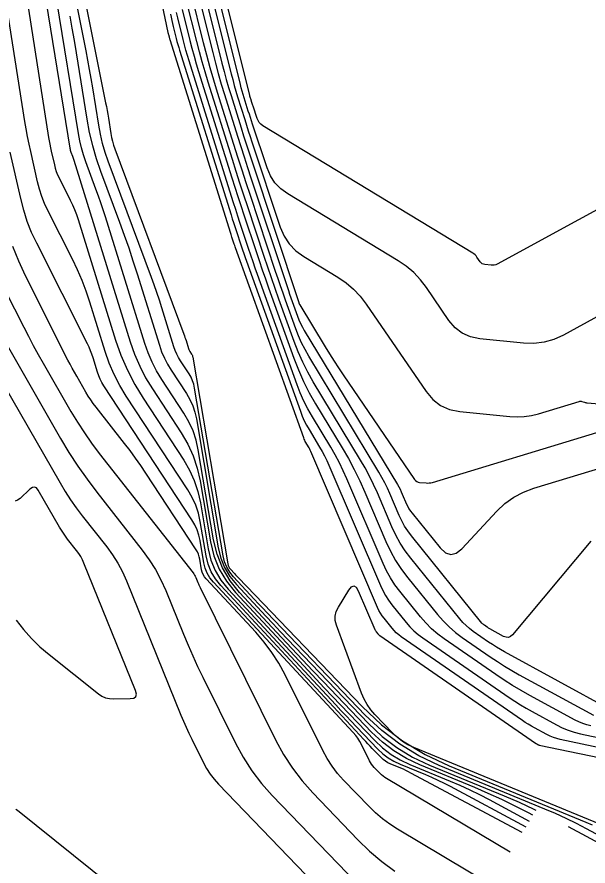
# Model space of a CAD drawing. Extents: x 1354696 to 1366163, y 660729 to 670380.
# Drawn here: x 1361104.3 to 1361169.7, y 664862.5 to 664959.9 of the extents above; entities that cross this region are included whole.
import ezdxf

# ---------------------------------------------------------------- set-up
doc = ezdxf.new("R2010")
doc.units = 0
doc.layers.add('R_Contours', color=7, linetype='Continuous')

msp = doc.modelspace()

# ---------------------------------------------------------------- linework, layer by layer
at = {"layer": 'R_Contours'}
for points in [[(1361175.474, 664863.634), (1361169.549, 664866.812), (1361168.377, 664867.422), (1361167.191, 664868.001), (1361165.99, 664868.551), (1361164.776, 664869.07), (1361152.675, 664874.064), (1361150.327, 664875.175), (1361148.131, 664876.51), (1361146.087, 664878.068), (1361144.195, 664879.848), (1361132.924, 664891.593), (1361132.44, 664892.1), (1361131.957, 664892.609), (1361131.477, 664893.12), (1361130.998, 664893.633), (1361129.088, 664895.689), (1361128.656, 664896.226), (1361128.314, 664896.806), (1361128.061, 664897.431), (1361127.899, 664898.101), (1361124.64, 664917.345), (1361124.544, 664917.777), (1361124.406, 664918.192), (1361124.225, 664918.591), (1361124.001, 664918.973), (1361123.022, 664920.467), (1361122.791, 664920.847), (1361122.589, 664921.24), (1361122.414, 664921.647), (1361122.267, 664922.067), (1361120.879, 664926.531), (1361120.598, 664927.416), (1361120.305, 664928.296), (1361119.999, 664929.172), (1361119.682, 664930.044), (1361114.738, 664943.359), (1361114.388, 664944.377), (1361114.089, 664945.409), (1361113.841, 664946.453), (1361113.644, 664947.512), (1361112.957, 664951.771), (1361112.78, 664952.835), (1361112.593, 664953.898), (1361112.397, 664954.958), (1361112.191, 664956.017), (1361105.167, 664991.186)], [(1361172.826, 664875.721), (1361166.52, 664877.046), (1361166.126, 664877.143), (1361165.742, 664877.269), (1361165.369, 664877.422), (1361165.006, 664877.604), (1361163.575, 664878.384), (1361163.22, 664878.584), (1361162.87, 664878.793), (1361162.527, 664879.011), (1361162.188, 664879.238), (1361148.312, 664888.831), (1361148.021, 664889.048), (1361147.748, 664889.284), (1361147.493, 664889.539), (1361147.255, 664889.813), (1361146.339, 664890.947), (1361146.121, 664891.237), (1361145.925, 664891.54), (1361145.749, 664891.856), (1361145.595, 664892.185), (1361137.953, 664910.087), (1361137.893, 664910.22), (1361137.829, 664910.351), (1361137.76, 664910.479), (1361137.687, 664910.605), (1361137.386, 664911.105), (1361137.314, 664911.232), (1361137.248, 664911.361), (1361137.189, 664911.494), (1361137.136, 664911.63), (1361129.322, 664933.422), (1361129.273, 664933.56), (1361129.225, 664933.699), (1361129.178, 664933.837), (1361129.131, 664933.976), (1361128.946, 664934.533), (1361128.9, 664934.672), (1361128.855, 664934.811), (1361128.811, 664934.951), (1361128.767, 664935.09), (1361121.821, 664957.291), (1361121.8, 664957.361), (1361121.78, 664957.431), (1361121.761, 664957.5), (1361121.743, 664957.571), (1361121.672, 664957.852), (1361121.655, 664957.923), (1361121.639, 664957.993), (1361121.623, 664958.064), (1361121.608, 664958.135), (1361117.281, 664978.819)], [(1361196.143, 664951.657), (1361159.299, 664931.57), (1361159.139, 664931.497), (1361158.974, 664931.45), (1361158.803, 664931.429), (1361158.627, 664931.434), (1361157.89, 664931.507), (1361157.732, 664931.538), (1361157.592, 664931.601), (1361157.47, 664931.694), (1361157.366, 664931.817), (1361156.986, 664932.373), (1361156.885, 664932.506), (1361156.772, 664932.625), (1361156.647, 664932.732), (1361156.509, 664932.826), (1361132.456, 664947.44), (1361132.234, 664947.601), (1361132.05, 664947.793), (1361131.905, 664948.015), (1361131.797, 664948.268), (1361131.333, 664949.664), (1361131.299, 664949.768), (1361131.265, 664949.873), (1361131.231, 664949.978), (1361131.198, 664950.083), (1361131.067, 664950.503), (1361131.035, 664950.609), (1361131.004, 664950.714), (1361130.975, 664950.821), (1361130.948, 664950.927), (1361125.534, 664972.661)], [(1361110.125, 664971.688), (1361114.442, 664950.073), (1361114.528, 664949.631), (1361114.61, 664949.189), (1361114.687, 664948.746), (1361114.761, 664948.302), (1361115.048, 664946.525), (1361115.13, 664946.083), (1361115.233, 664945.648), (1361115.358, 664945.217), (1361115.504, 664944.793), (1361123.401, 664923.526), (1361123.466, 664923.345), (1361123.53, 664923.163), (1361123.591, 664922.98), (1361123.649, 664922.797), (1361123.937, 664921.87), (1361123.968, 664921.783), (1361124.004, 664921.698), (1361124.046, 664921.616), (1361124.094, 664921.537), (1361124.297, 664921.227), (1361124.344, 664921.148), (1361124.381, 664921.065), (1361124.41, 664920.979), (1361124.43, 664920.889), (1361128.447, 664897.172), (1361128.487, 664897.007), (1361128.549, 664896.853), (1361128.633, 664896.71), (1361128.739, 664896.578), (1361129.209, 664896.072), (1361129.327, 664895.946), (1361129.445, 664895.82), (1361129.564, 664895.695), (1361129.683, 664895.57), (1361143.832, 664880.826), (1361146.056, 664878.733), (1361148.458, 664876.903), (1361151.039, 664875.334), (1361153.798, 664874.027), (1361169.453, 664867.567), (1361170.168, 664867.261)], [(1361174.634, 664927.648), (1361166.891, 664923.427), (1361165.803, 664922.931), (1361164.68, 664922.612), (1361163.522, 664922.468), (1361162.327, 664922.5), (1361157.327, 664922.993), (1361156.252, 664923.209), (1361155.3, 664923.633), (1361154.472, 664924.264), (1361153.767, 664925.103), (1361151.192, 664928.875), (1361150.507, 664929.774), (1361149.739, 664930.586), (1361148.887, 664931.31), (1361147.953, 664931.946), (1361135.303, 664939.632), (1361134.506, 664940.212), (1361133.846, 664940.901), (1361133.323, 664941.698), (1361132.936, 664942.604), (1361131.272, 664947.616), (1361131.148, 664947.992), (1361131.026, 664948.368), (1361130.906, 664948.744), (1361130.787, 664949.121), (1361130.315, 664950.631), (1361130.2, 664951.009), (1361130.09, 664951.388), (1361129.986, 664951.77), (1361129.888, 664952.153), (1361125.294, 664970.596)], [(1361125.053, 664968.531), (1361128.827, 664953.378), (1361128.997, 664952.719), (1361129.176, 664952.062), (1361129.364, 664951.409), (1361129.563, 664950.758), (1361130.376, 664948.159), (1361130.58, 664947.51), (1361130.788, 664946.862), (1361130.998, 664946.215), (1361131.211, 664945.568), (1361134.449, 664935.811), (1361134.888, 664934.784), (1361135.481, 664933.881), (1361136.229, 664933.1), (1361137.132, 664932.443), (1361141.052, 664930.061), (1361141.991, 664929.422), (1361142.846, 664928.694), (1361143.617, 664927.879), (1361144.306, 664926.976), (1361151.155, 664916.943), (1361151.921, 664916.032), (1361152.82, 664915.346), (1361153.854, 664914.886), (1361155.021, 664914.651), (1361160.756, 664914.086), (1361161.587, 664914.044), (1361162.41, 664914.084), (1361163.225, 664914.205), (1361164.033, 664914.407), (1361168.697, 664915.819), (1361168.774, 664915.836), (1361168.852, 664915.841), (1361168.93, 664915.835), (1361169.007, 664915.816), (1361169.316, 664915.716), (1361169.394, 664915.693), (1361169.473, 664915.675), (1361169.553, 664915.661), (1361169.633, 664915.652), (1361195.317, 664913.464)], [(1361106.652, 664967.706), (1361110.338, 664944.854), (1361110.36, 664944.736), (1361110.388, 664944.621), (1361110.421, 664944.506), (1361110.459, 664944.393), (1361110.626, 664943.945), (1361110.667, 664943.833), (1361110.706, 664943.72), (1361110.744, 664943.606), (1361110.78, 664943.492), (1361117.257, 664922.658), (1361117.752, 664921.24), (1361118.342, 664919.867), (1361119.027, 664918.539), (1361119.806, 664917.255), (1361123.113, 664912.209), (1361123.868, 664910.92), (1361124.48, 664909.574), (1361124.947, 664908.171), (1361125.271, 664906.713), (1361126.458, 664899.704), (1361126.848, 664898.093), (1361127.455, 664896.59), (1361128.278, 664895.193), (1361129.318, 664893.903), (1361137.631, 664884.954), (1361138.557, 664883.961), (1361139.488, 664882.971), (1361140.422, 664881.985), (1361141.361, 664881.003), (1361145.283, 664876.915), (1361146.18, 664876.071), (1361147.149, 664875.333), (1361148.19, 664874.7), (1361149.303, 664874.173), (1361153.9, 664872.276), (1361155.043, 664871.788), (1361156.172, 664871.271), (1361157.288, 664870.726), (1361158.39, 664870.152), (1361162.977, 664867.692)], [(1361124.812, 664966.466), (1361127.767, 664954.603), (1361128.007, 664953.668), (1361128.261, 664952.736), (1361128.529, 664951.809), (1361128.811, 664950.885), (1361129.964, 664947.198), (1361130.255, 664946.277), (1361130.549, 664945.357), (1361130.847, 664944.438), (1361131.15, 664943.521), (1361136.548, 664927.257), (1361136.558, 664927.226), (1361136.568, 664927.196), (1361136.579, 664927.166), (1361136.589, 664927.135), (1361136.633, 664927.014), (1361136.644, 664926.985), (1361136.657, 664926.955), (1361136.672, 664926.927), (1361136.688, 664926.899), (1361139.604, 664922.066), (1361140.102, 664921.255), (1361140.61, 664920.451), (1361141.13, 664919.654), (1361141.661, 664918.864), (1361149.843, 664906.878), (1361149.957, 664906.742), (1361150.092, 664906.64), (1361150.246, 664906.571), (1361150.42, 664906.536), (1361151.157, 664906.463), (1361151.34, 664906.454), (1361151.522, 664906.463), (1361151.702, 664906.49), (1361151.88, 664906.534), (1361170.71, 664912.233)], [(1361104.759, 664966.231), (1361107.91, 664946.101), (1361107.976, 664945.705), (1361108.048, 664945.31), (1361108.127, 664944.916), (1361108.212, 664944.523), (1361108.567, 664942.956), (1361108.668, 664942.568), (1361108.791, 664942.188), (1361108.937, 664941.817), (1361109.106, 664941.454), (1361110.385, 664938.915), (1361110.647, 664938.367), (1361110.886, 664937.81), (1361111.101, 664937.244), (1361111.293, 664936.668), (1361115.587, 664922.855), (1361116.199, 664921.105), (1361116.927, 664919.409), (1361117.772, 664917.769), (1361118.734, 664916.184), (1361123.389, 664909.084), (1361124.06, 664907.937), (1361124.603, 664906.74), (1361125.019, 664905.493), (1361125.307, 664904.196), (1361126.203, 664898.907), (1361126.513, 664897.627), (1361126.995, 664896.432), (1361127.649, 664895.322), (1361128.476, 664894.297), (1361140.823, 664881.004), (1361141.407, 664880.378), (1361141.994, 664879.754), (1361142.583, 664879.133), (1361143.174, 664878.514), (1361145.646, 664875.938), (1361146.211, 664875.406), (1361146.822, 664874.94), (1361147.478, 664874.541), (1361148.18, 664874.209), (1361151.077, 664873.014), (1361151.797, 664872.706), (1361152.508, 664872.38), (1361153.212, 664872.037), (1361153.906, 664871.675), (1361162.568, 664867.03)], [(1361124.572, 664964.4), (1361126.707, 664955.828), (1361127.018, 664954.617), (1361127.347, 664953.41), (1361127.694, 664952.209), (1361128.059, 664951.012), (1361129.553, 664946.236), (1361129.929, 664945.043), (1361130.31, 664943.851), (1361130.697, 664942.661), (1361131.088, 664941.473), (1361135.234, 664928.982), (1361135.378, 664928.554), (1361135.524, 664928.126), (1361135.672, 664927.7), (1361135.823, 664927.275), (1361136.433, 664925.575), (1361136.595, 664925.155), (1361136.778, 664924.745), (1361136.981, 664924.344), (1361137.204, 664923.953), (1361147.871, 664906.276), (1361148.026, 664906.008), (1361148.171, 664905.736), (1361148.307, 664905.459), (1361148.433, 664905.177), (1361148.919, 664904.038), (1361149.05, 664903.759), (1361149.199, 664903.491), (1361149.366, 664903.234), (1361149.551, 664902.988), (1361152.757, 664899.015), (1361153.363, 664898.453), (1361153.981, 664898.251), (1361154.613, 664898.408), (1361155.258, 664898.925), (1361159.264, 664903.215), (1361160.194, 664904.091), (1361161.212, 664904.824), (1361162.319, 664905.414), (1361163.516, 664905.861), (1361172.724, 664908.648)], [(1361170.041, 664899.806), (1361161.052, 664889.06), (1361160.83, 664888.857), (1361160.587, 664888.758), (1361160.325, 664888.762), (1361160.044, 664888.869), (1361158.46, 664889.733), (1361158.378, 664889.779), (1361158.298, 664889.827), (1361158.219, 664889.877), (1361158.141, 664889.93), (1361157.832, 664890.143), (1361157.757, 664890.199), (1361157.686, 664890.26), (1361157.62, 664890.326), (1361157.559, 664890.397), (1361149.475, 664900.411), (1361149.066, 664900.956), (1361148.696, 664901.525), (1361148.367, 664902.119), (1361148.078, 664902.736), (1361147.003, 664905.255), (1361146.723, 664905.879), (1361146.422, 664906.492), (1361146.101, 664907.095), (1361145.757, 664907.686), (1361137.72, 664921.006), (1361137.29, 664921.761), (1361136.898, 664922.534), (1361136.546, 664923.326), (1361136.233, 664924.136), (1361135.057, 664927.415), (1361134.766, 664928.235), (1361134.479, 664929.057), (1361134.198, 664929.881), (1361133.921, 664930.706), (1361131.027, 664939.426), (1361130.546, 664940.885), (1361130.072, 664942.346), (1361129.603, 664943.809), (1361129.142, 664945.274), (1361127.277, 664951.234), (1361126.844, 664952.656), (1361126.432, 664954.084), (1361126.041, 664955.517), (1361125.671, 664956.957), (1361124.234, 664962.726)], [(1361162.159, 664866.368), (1361149.422, 664873.199), (1361149.135, 664873.348), (1361148.845, 664873.49), (1361148.551, 664873.625), (1361148.253, 664873.752), (1361147.056, 664874.246), (1361146.766, 664874.383), (1361146.495, 664874.548), (1361146.243, 664874.74), (1361146.009, 664874.96), (1361144.987, 664876.025), (1361144.743, 664876.28), (1361144.5, 664876.537), (1361144.257, 664876.795), (1361144.016, 664877.054), (1361127.633, 664894.691), (1361127.02, 664895.451), (1361126.535, 664896.274), (1361126.177, 664897.161), (1361125.947, 664898.11), (1361125.283, 664902.033), (1361125.07, 664902.995), (1361124.761, 664903.92), (1361124.358, 664904.807), (1361123.86, 664905.658), (1361116.8, 664916.43), (1361116.061, 664917.646), (1361115.413, 664918.905), (1361114.854, 664920.206), (1361114.385, 664921.55), (1361112.633, 664927.185), (1361112.21, 664928.451), (1361111.737, 664929.696), (1361111.212, 664930.921), (1361110.636, 664932.125), (1361107.824, 664937.71), (1361107.451, 664938.508), (1361107.13, 664939.325), (1361106.858, 664940.16), (1361106.638, 664941.013), (1361105.856, 664944.461), (1361105.668, 664945.324), (1361105.495, 664946.191), (1361105.336, 664947.06), (1361105.192, 664947.932), (1361102.976, 664962.083)], [(1361163.386, 664868.354), (1361162.874, 664868.629), (1361161.364, 664869.415), (1361159.835, 664870.161), (1361158.289, 664870.869), (1361156.724, 664871.538), (1361150.427, 664874.136), (1361148.902, 664874.858), (1361147.476, 664875.725), (1361146.149, 664876.737), (1361144.921, 664877.893), (1361139.407, 664883.638), (1361138.192, 664884.91), (1361136.981, 664886.187), (1361135.776, 664887.469), (1361134.576, 664888.755), (1361129.787, 664893.912), (1361128.702, 664895.256), (1361127.844, 664896.713), (1361127.211, 664898.28), (1361126.804, 664899.959), (1361125.06, 664910.257), (1361124.813, 664911.373), (1361124.455, 664912.447), (1361123.987, 664913.477), (1361123.409, 664914.464), (1361120.878, 664918.326), (1361120.282, 664919.308), (1361119.758, 664920.325), (1361119.306, 664921.376), (1361118.927, 664922.461), (1361114.414, 664936.98), (1361114.159, 664937.779), (1361113.894, 664938.574), (1361113.618, 664939.366), (1361113.332, 664940.154), (1361112.164, 664943.3), (1361111.892, 664944.091), (1361111.659, 664944.893), (1361111.466, 664945.706), (1361111.313, 664946.528), (1361108.857, 664961.757)], [(1361172.453, 664880.388), (1361160.148, 664887.1), (1361159.682, 664887.363), (1361159.223, 664887.637), (1361158.771, 664887.924), (1361158.327, 664888.222), (1361156.565, 664889.44), (1361156.138, 664889.759), (1361155.736, 664890.105), (1361155.361, 664890.48), (1361155.011, 664890.883), (1361149.4, 664897.835), (1361148.766, 664898.678), (1361148.193, 664899.559), (1361147.684, 664900.478), (1361147.236, 664901.434), (1361145.572, 664905.333), (1361145.139, 664906.299), (1361144.674, 664907.249), (1361144.176, 664908.181), (1361143.644, 664909.097), (1361138.236, 664918.06), (1361137.599, 664919.178), (1361137.019, 664920.324), (1361136.497, 664921.497), (1361136.032, 664922.697), (1361134.291, 664927.554), (1361133.859, 664928.77), (1361133.435, 664929.988), (1361133.017, 664931.208), (1361132.607, 664932.431), (1361130.719, 664938.122), (1361130.271, 664939.48), (1361129.83, 664940.839), (1361129.394, 664942.201), (1361128.964, 664943.564), (1361126.186, 664952.446), (1361125.835, 664953.597), (1361125.501, 664954.753), (1361125.185, 664955.914), (1361124.885, 664957.079), (1361123.721, 664961.751)], [(1361123.209, 664960.777), (1361124.1, 664957.202), (1361124.329, 664956.31), (1361124.571, 664955.422), (1361124.826, 664954.538), (1361125.095, 664953.657), (1361128.915, 664941.446), (1361129.248, 664940.388), (1361129.586, 664939.332), (1361129.929, 664938.278), (1361130.276, 664937.225), (1361131.672, 664933.016), (1361132.025, 664931.965), (1361132.383, 664930.916), (1361132.748, 664929.869), (1361133.119, 664928.824), (1361136.002, 664920.786), (1361136.527, 664919.429), (1361137.117, 664918.102), (1361137.772, 664916.807), (1361138.493, 664915.543), (1361141.531, 664910.508), (1361142.25, 664909.268), (1361142.925, 664908.005), (1361143.555, 664906.719), (1361144.141, 664905.411), (1361146.558, 664899.75), (1361147.076, 664898.643), (1361147.666, 664897.579), (1361148.329, 664896.558), (1361149.064, 664895.581), (1361152.464, 664891.369), (1361153.101, 664890.634), (1361153.786, 664889.951), (1361154.519, 664889.318), (1361155.299, 664888.737), (1361158.513, 664886.515), (1361159.324, 664885.97), (1361160.148, 664885.447), (1361160.985, 664884.947), (1361161.836, 664884.468), (1361170.34, 664879.829)], [(1361110.324, 664960.004), (1361110.583, 664958.607), (1361110.828, 664957.208), (1361111.061, 664955.807), (1361112.287, 664948.203), (1361112.572, 664946.675), (1361112.931, 664945.166), (1361113.363, 664943.676), (1361113.868, 664942.206), (1361116.037, 664936.364), (1361116.57, 664934.9), (1361117.082, 664933.429), (1361117.574, 664931.952), (1361118.047, 664930.467), (1361120.597, 664922.264), (1361120.86, 664921.511), (1361121.173, 664920.783), (1361121.537, 664920.078), (1361121.95, 664919.396), (1361123.705, 664916.718), (1361124.106, 664916.034), (1361124.43, 664915.32), (1361124.679, 664914.575), (1361124.85, 664913.801), (1361127.352, 664899.03), (1361127.636, 664897.856), (1361128.079, 664896.759), (1361128.679, 664895.741), (1361129.437, 664894.801), (1361132.787, 664891.194), (1361133.626, 664890.295), (1361134.469, 664889.398), (1361135.316, 664888.505), (1361136.166, 664887.616), (1361144.558, 664878.871), (1361146.118, 664877.402), (1361147.803, 664876.118), (1361149.614, 664875.017), (1361151.551, 664874.1), (1361160.099, 664870.573), (1361161.812, 664869.84), (1361163.505, 664869.065), (1361163.751, 664868.945)], [(1361121.867, 664960.212), (1361121.942, 664959.865), (1361122.02, 664959.518), (1361122.101, 664959.172), (1361122.185, 664958.827), (1361122.528, 664957.448), (1361122.617, 664957.104), (1361122.71, 664956.761), (1361122.809, 664956.42), (1361122.912, 664956.08), (1361128.816, 664937.209), (1361128.956, 664936.763), (1361129.099, 664936.318), (1361129.243, 664935.874), (1361129.389, 664935.43), (1361129.978, 664933.656), (1361130.127, 664933.213), (1361130.278, 664932.771), (1361130.432, 664932.33), (1361130.588, 664931.89), (1361136.758, 664914.682), (1361136.968, 664914.139), (1361137.204, 664913.608), (1361137.467, 664913.09), (1361137.755, 664912.584), (1361138.961, 664910.586), (1361139.253, 664910.082), (1361139.527, 664909.569), (1361139.783, 664909.046), (1361140.022, 664908.514), (1361145.916, 664894.706), (1361146.192, 664894.118), (1361146.505, 664893.553), (1361146.857, 664893.011), (1361147.248, 664892.492), (1361148.886, 664890.462), (1361149.312, 664889.971), (1361149.769, 664889.515), (1361150.258, 664889.093), (1361150.779, 664888.705), (1361160.668, 664881.868), (1361161.312, 664881.435), (1361161.968, 664881.019), (1361162.634, 664880.621), (1361163.311, 664880.24), (1361166.113, 664878.711), (1361166.768, 664878.384), (1361167.442, 664878.107), (1361168.134, 664877.88), (1361168.845, 664877.704), (1361172.304, 664876.977)], [(1361170.048, 664878.598), (1361169.574, 664878.716), (1361169.113, 664878.867), (1361168.663, 664879.052), (1361168.226, 664879.27), (1361163.047, 664882.096), (1361162.048, 664882.658), (1361161.065, 664883.245), (1361160.098, 664883.859), (1361159.147, 664884.498), (1361153.245, 664888.578), (1361152.495, 664889.137), (1361151.79, 664889.746), (1361151.131, 664890.404), (1361150.518, 664891.11), (1361148.156, 664894.036), (1361147.593, 664894.784), (1361147.086, 664895.566), (1361146.634, 664896.38), (1361146.237, 664897.228), (1361142.091, 664906.941), (1361141.674, 664907.872), (1361141.225, 664908.787), (1361140.746, 664909.685), (1361140.234, 664910.567), (1361138.124, 664914.064), (1361137.619, 664914.949), (1361137.161, 664915.855), (1361136.747, 664916.784), (1361136.38, 664917.734), (1361131.854, 664930.357), (1361131.59, 664931.099), (1361131.331, 664931.843), (1361131.076, 664932.589), (1361130.825, 664933.336), (1361129.832, 664936.327), (1361129.586, 664937.076), (1361129.343, 664937.825), (1361129.102, 664938.576), (1361128.866, 664939.327), (1361124.003, 664954.869), (1361123.817, 664955.479), (1361123.64, 664956.092), (1361123.473, 664956.707), (1361123.314, 664957.325), (1361122.697, 664959.802), (1361122.546, 664960.422)], [(1361160.774, 664864.127), (1361146.635, 664872.556), (1361146.434, 664872.685), (1361146.243, 664872.827), (1361146.061, 664872.981), (1361145.89, 664873.147), (1361145.224, 664873.839), (1361145.065, 664874.017), (1361144.921, 664874.205), (1361144.793, 664874.405), (1361144.679, 664874.614), (1361143.767, 664876.455), (1361143.567, 664876.825), (1361143.342, 664877.178), (1361143.092, 664877.513), (1361142.817, 664877.831), (1361126.791, 664895.085), (1361126.392, 664895.58), (1361126.075, 664896.117), (1361125.842, 664896.694), (1361125.692, 664897.313), (1361125.259, 664899.869), (1361125.12, 664900.496), (1361124.919, 664901.099), (1361124.657, 664901.678), (1361124.332, 664902.232), (1361114.247, 664917.618), (1361114.024, 664917.986), (1361113.828, 664918.367), (1361113.658, 664918.761), (1361113.516, 664919.168), (1361113.003, 664920.82), (1361112.866, 664921.23), (1361112.713, 664921.633), (1361112.543, 664922.029), (1361112.357, 664922.419), (1361106.541, 664933.966), (1361105.965, 664935.2), (1361105.468, 664936.462), (1361105.049, 664937.752), (1361104.708, 664939.07), (1361103.5, 664944.399)], [(1361158.492, 664860.432), (1361147.888, 664866.754), (1361147.006, 664867.319), (1361146.168, 664867.94), (1361145.374, 664868.615), (1361144.623, 664869.345), (1361141.706, 664872.375), (1361141.01, 664873.155), (1361140.379, 664873.982), (1361139.814, 664874.855), (1361139.315, 664875.774), (1361135.005, 664884.478), (1361134.297, 664885.787), (1361133.501, 664887.035), (1361132.616, 664888.222), (1361131.643, 664889.348), (1361125.949, 664895.479), (1361125.763, 664895.709), (1361125.616, 664895.959), (1361125.507, 664896.228), (1361125.437, 664896.516), (1361125.236, 664897.706), (1361125.171, 664897.998), (1361125.077, 664898.279), (1361124.955, 664898.548), (1361124.804, 664898.806), (1361119.048, 664907.587), (1361118.462, 664908.461), (1361117.858, 664909.321), (1361117.236, 664910.169), (1361116.595, 664911.003), (1361113.346, 664915.144), (1361113.029, 664915.562), (1361112.728, 664915.991), (1361112.443, 664916.431), (1361112.173, 664916.881), (1361111.125, 664918.704), (1361110.866, 664919.161), (1361110.613, 664919.621), (1361110.367, 664920.086), (1361110.128, 664920.553), (1361105.258, 664930.222), (1361104.479, 664931.892), (1361103.807, 664933.599)], [(1361102.938, 664928.538), (1361105.055, 664924.334), (1361105.592, 664923.287), (1361106.143, 664922.247), (1361106.708, 664921.215), (1361107.288, 664920.191), (1361110.465, 664914.669), (1361111.212, 664913.423), (1361112.002, 664912.206), (1361112.835, 664911.018), (1361113.711, 664909.86), (1361124.465, 664896.156), (1361124.556, 664896.032), (1361124.637, 664895.903), (1361124.709, 664895.768), (1361124.772, 664895.628), (1361125.003, 664895.056), (1361125.062, 664894.913), (1361125.124, 664894.772), (1361125.189, 664894.632), (1361125.256, 664894.493), (1361133.951, 664876.933), (1361134.836, 664875.305), (1361135.837, 664873.758), (1361136.955, 664872.294), (1361138.189, 664870.911), (1361143.356, 664865.543), (1361144.687, 664864.25), (1361146.094, 664863.053), (1361147.579, 664861.954)], [(1361102.033, 664924.143), (1361109.28, 664911.547), (1361110.235, 664909.954), (1361111.244, 664908.399), (1361112.309, 664906.881), (1361113.429, 664905.4), (1361118.645, 664898.754), (1361119.439, 664897.667), (1361120.151, 664896.532), (1361120.781, 664895.35), (1361121.329, 664894.121), (1361123.359, 664889.109), (1361123.878, 664887.861), (1361124.42, 664886.624), (1361124.985, 664885.397), (1361125.573, 664884.18), (1361129.314, 664876.626), (1361130.196, 664875.003), (1361131.193, 664873.463), (1361132.306, 664872.004), (1361133.535, 664870.626), (1361144.252, 664859.495)], [(1361101.87, 664919.246), (1361109.218, 664906.475), (1361109.802, 664905.5), (1361110.42, 664904.548), (1361111.072, 664903.618), (1361111.758, 664902.712), (1361114.567, 664899.131), (1361115.236, 664898.216), (1361115.835, 664897.261), (1361116.365, 664896.266), (1361116.827, 664895.231), (1361123.059, 664879.842), (1361123.35, 664879.142), (1361123.654, 664878.449), (1361123.971, 664877.761), (1361124.3, 664877.079), (1361125.645, 664874.363), (1361126.005, 664873.701), (1361126.413, 664873.072), (1361126.867, 664872.476), (1361127.369, 664871.913), (1361145.371, 664853.215)], [(1361104.204, 664890.717), (1361105.043, 664889.642), (1361105.948, 664888.631), (1361106.919, 664887.683), (1361107.956, 664886.799), (1361113.624, 664882.285), (1361114.014, 664882.023), (1361114.431, 664881.839), (1361114.873, 664881.731), (1361115.342, 664881.701), (1361117.269, 664881.736), (1361117.668, 664881.799), (1361117.901, 664881.972), (1361117.969, 664882.254), (1361117.871, 664882.646), (1361111.944, 664897.281), (1361111.775, 664897.661), (1361111.58, 664898.025), (1361111.361, 664898.375), (1361111.116, 664898.711), (1361110.086, 664900.023), (1361109.835, 664900.355), (1361109.596, 664900.696), (1361109.369, 664901.045), (1361109.155, 664901.402), (1361106.723, 664905.63), (1361106.518, 664905.891), (1361106.291, 664906.001), (1361106.042, 664905.96), (1361105.771, 664905.766), (1361104.645, 664904.689), (1361104.357, 664904.479), (1361104.057, 664904.388)], [(1361174.13, 664866.064), (1361149.744, 664876.128), (1361149.08, 664876.442), (1361148.46, 664876.819), (1361147.883, 664877.259), (1361147.348, 664877.762), (1361145.297, 664879.9), (1361144.816, 664880.454), (1361144.399, 664881.049), (1361144.047, 664881.684), (1361143.759, 664882.359), (1361140.896, 664890.137), (1361140.759, 664890.674), (1361140.748, 664891.198), (1361140.863, 664891.709), (1361141.103, 664892.208), (1361142.318, 664894.179), (1361142.613, 664894.544), (1361142.888, 664894.652), (1361143.144, 664894.504), (1361143.38, 664894.1), (1361145.275, 664889.663), (1361145.307, 664889.594), (1361145.344, 664889.527), (1361145.385, 664889.463), (1361145.431, 664889.402), (1361145.624, 664889.164), (1361145.674, 664889.106), (1361145.727, 664889.053), (1361145.785, 664889.003), (1361145.846, 664888.957), (1361163.709, 664876.608), (1361163.741, 664876.587), (1361163.773, 664876.567), (1361163.805, 664876.547), (1361163.838, 664876.529), (1361163.972, 664876.456), (1361164.006, 664876.439), (1361164.04, 664876.425), (1361164.076, 664876.413), (1361164.113, 664876.404), (1361173.347, 664874.464)], [(1361117.192, 664858.592), (1361104.334, 664868.891), (1361104.144, 664869.028)], [(1361167.443, 664867.06), (1361175.191, 664862.905)]]:
    msp.add_lwpolyline(points, dxfattribs=at)

doc.saveas('drawing.dxf')
